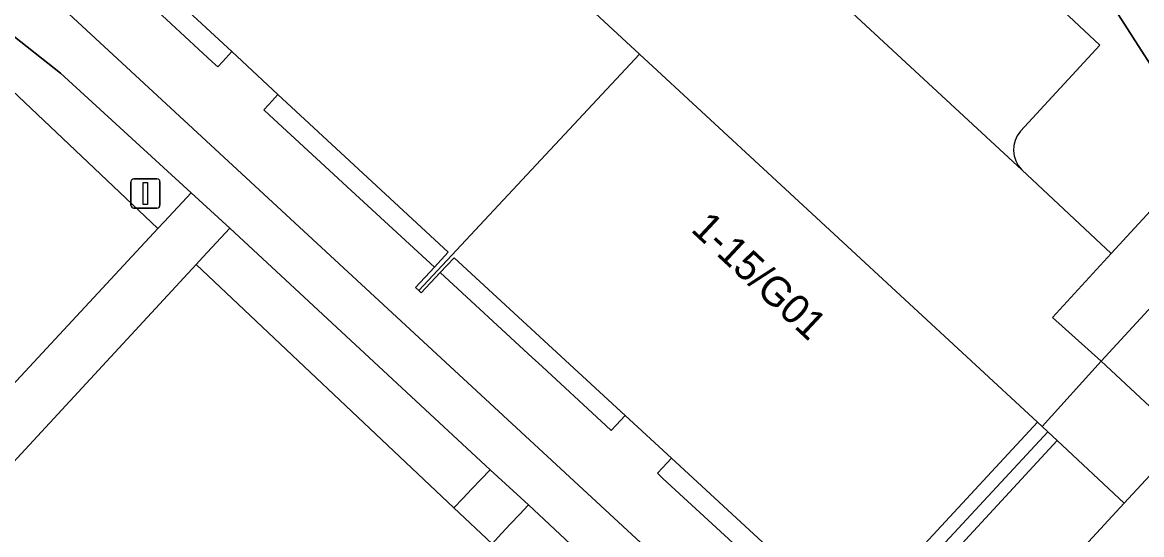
# Model space of a CAD drawing. Extents: x 159039 to 160102, y 381214 to 382524.
# Drawn here: x 159788.78 to 159827.01, y 381905.02 to 381922.52 of the extents above; entities that cross this region are included whole.
import ezdxf

# ---------------------------------------------------------------- set-up
doc = ezdxf.new("R2010")
doc.units = 0
for name, color, linetype in [('IMGEO_Erf', 7, 'Continuous'), ('IMGEO_Groenvoorziening', 7, 'Continuous'), ('IMGEO_Haag', 7, 'Continuous'), ('IMGEO_Lichtmast', 7, 'Continuous'), ('IMGEO_Pand', 7, 'Continuous'), ('IMGEO_Pand_nummerreeks', 7, 'Continuous'), ('IMGEO_Pand_overbouw', 7, 'Continuous'), ('IMGEO_Parkeervlak_open', 7, 'Continuous'), ('IMGEO_Rijbaan_lokaal_open', 7, 'Continuous'), ('IMGEO_Verkeerseiland_groen', 7, 'Continuous'), ('IMGEO_Voetpad_gesloten', 7, 'Continuous'), ('IMGEO_Voetpad_open', 7, 'Continuous')]:
    doc.layers.add(name, color=color, linetype=linetype)

msp = doc.modelspace()

# ---------------------------------------------------------------- linework, layer by layer
at = {"layer": 'IMGEO_Erf'}
for points in [[(159816.857, 381902.178), (159810.945, 381907.631), (159809.366, 381909.088), (159803.521, 381914.479), (159803.047, 381913.973), (159802.402, 381913.284), (159802.314, 381913.364), (159802.209, 381913.46), (159802.849, 381914.155), (159803.322, 381914.668), (159797.508, 381920.054), (159795.926, 381921.519), (159790.023, 381926.987), (159789.55, 381926.475), (159789.043, 381925.925), (159788.934, 381926.021), (159788.813, 381926.129), (159789.436, 381926.832), (159789.077, 381927.157), (159787.852, 381928.261)], [(159742.264, 381890.796), (159784.932, 381924.842), (159788.392, 381924.64), (159815.494, 381899.569), (159823.805, 381908.533), (159823.613, 381908.713), (159823.456, 381908.86), (159816.602, 381901.46)]]:
    msp.add_lwpolyline(points, dxfattribs=at)
at = {"layer": 'IMGEO_Groenvoorziening'}
for points in [[(159805.902, 381934.509), (159808.673, 381937.567), (159825.578, 381921.741), (159822.866, 381918.8)], [(159822.911, 381917.483), (159825.971, 381914.624), (159829.204, 381918.127), (159826.713, 381922.012), (159826.119, 381922.937), (159824.951, 381924.758)], [(159788.414, 381920.207), (159793.407, 381915.476), (159793.624, 381915.709), (159793.93, 381916.039), (159794.237, 381916.368), (159794.543, 381916.698), (159790.078, 381920.788), (159788.296, 381922.201)], [(159775.631, 381901.89), (159776.485, 381902.843), (159781.835, 381908.813), (159784.759, 381906.174), (159793.407, 381915.476), (159788.414, 381920.207)], [(159781.112, 381863.267), (159777.893, 381859.75), (159773.799, 381855.255), (159770.571, 381851.755), (159769.691, 381850.805), (159769.3, 381850.364), (159769.477, 381850.2), (159769.735, 381849.963), (159769.992, 381849.726), (159770.25, 381849.489), (159814.664, 381897.983), (159806.067, 381906.041)], [(159806.067, 381906.041), (159805.76, 381905.711), (159805.454, 381905.382), (159805.147, 381905.053), (159804.824, 381904.706), (159812.515, 381897.753), (159782.051, 381864.695), (159781.098, 381863.653)]]:
    msp.add_lwpolyline(points, dxfattribs=at)
for points in [[(159795.863, 381915.489), (159795.557, 381915.159), (159795.252, 381914.828), (159794.946, 381914.498), (159794.712, 381914.245), (159803.514, 381905.929), (159803.821, 381906.253), (159804.131, 381906.579), (159804.441, 381906.905), (159804.751, 381907.231)], [(159812.515, 381897.753), (159804.824, 381904.706), (159803.514, 381905.929), (159794.712, 381914.245), (159786.088, 381904.915), (159792.714, 381898.78), (159785.064, 381890.144), (159784.922, 381890.269), (159784.13, 381889.367), (159784.263, 381889.24), (159780.463, 381884.95), (159777.538, 381887.619), (159767.969, 381877.352), (159782.051, 381864.695)], [(159815.837, 381899.254), (159824.124, 381908.234), (159823.805, 381908.533), (159815.494, 381899.569)], [(159826.415, 381906.091), (159824.124, 381908.234), (159815.837, 381899.254), (159818.144, 381897.127)]]:
    msp.add_lwpolyline(points, close=True, dxfattribs=at)
msp.add_arc((159823.621, 381918.167), 0.985, 139.9992, 223.9147, dxfattribs=at)
at = {"layer": 'IMGEO_Haag'}
for points in [[(159790.078, 381920.788), (159788.296, 381922.201)], [(159788.414, 381920.207), (159793.407, 381915.476), (159793.624, 381915.709), (159793.93, 381916.039), (159794.237, 381916.368), (159794.543, 381916.698), (159790.078, 381920.788)], [(159781.112, 381863.267), (159777.893, 381859.75), (159773.799, 381855.255), (159770.571, 381851.755), (159769.691, 381850.805), (159769.3, 381850.364), (159769.477, 381850.2), (159769.735, 381849.963), (159769.992, 381849.726), (159770.25, 381849.489), (159814.664, 381897.983), (159806.067, 381906.041)], [(159806.067, 381906.041), (159805.76, 381905.711), (159805.454, 381905.382), (159805.147, 381905.053), (159804.824, 381904.706), (159812.515, 381897.753), (159782.051, 381864.695), (159781.098, 381863.653)]]:
    msp.add_lwpolyline(points, dxfattribs=at)
for points in [[(159795.863, 381915.489), (159795.557, 381915.159), (159795.252, 381914.828), (159794.946, 381914.498), (159794.712, 381914.245), (159803.514, 381905.929), (159803.821, 381906.253), (159804.131, 381906.579), (159804.441, 381906.905), (159804.751, 381907.231)], [(159815.837, 381899.254), (159824.124, 381908.234), (159823.805, 381908.533), (159815.494, 381899.569)]]:
    msp.add_lwpolyline(points, close=True, dxfattribs=at)
at = {"layer": 'IMGEO_Lichtmast'}
for p, q in [((159792.485, 381916.273), (159792.485, 381917.073)), ((159792.485, 381917.073), (159792.485, 381916.273)), ((159792.585, 381917.173), (159793.375, 381917.173)), ((159793.375, 381917.173), (159792.585, 381917.173)), ((159793.475, 381917.073), (159793.475, 381916.273)), ((159793.475, 381916.273), (159793.475, 381917.073)), ((159793.375, 381916.173), (159792.585, 381916.173)), ((159792.585, 381916.173), (159793.375, 381916.173))]:
    msp.add_line(p, q, dxfattribs=at)
msp.add_lwpolyline([(159792.905, 381917.048), (159793.055, 381917.048), (159793.055, 381916.298), (159792.905, 381916.298), (159792.905, 381917.048)], dxfattribs=at)
for centre, start, end in [((159792.585, 381917.073), 90, 180), ((159792.585, 381917.073), 90, 180), ((159793.375, 381917.073), 0, 90), ((159793.375, 381917.073), 360, 90), ((159792.585, 381916.273), 180, 270), ((159792.585, 381916.273), 180, 270), ((159793.375, 381916.273), 270, 0), ((159793.375, 381916.273), 270, 0)]:
    msp.add_arc(centre, 0.1, start, end, dxfattribs=at)
at = {"layer": 'IMGEO_Pand'}
for points in [[(159788.934, 381926.021), (159789.043, 381925.925), (159789.55, 381926.475), (159790.023, 381926.987), (159795.926, 381921.519), (159797.508, 381920.054), (159803.322, 381914.668), (159802.849, 381914.155), (159802.209, 381913.46), (159802.314, 381913.364), (159809.856, 381921.436), (159796.565, 381933.726), (159796.198, 381934.066), (159795.854, 381933.703), (159795.43, 381933.255)], [(159809.856, 381921.436), (159802.314, 381913.364), (159802.402, 381913.284), (159803.047, 381913.973), (159803.521, 381914.479), (159809.366, 381909.088), (159810.945, 381907.631), (159816.857, 381902.178), (159816.382, 381901.664), (159816.497, 381901.558), (159816.602, 381901.46), (159823.456, 381908.86)]]:
    msp.add_lwpolyline(points, close=True, dxfattribs=at)
at = {"layer": 'IMGEO_Pand_overbouw'}
for points in [[(159795.926, 381921.519), (159790.023, 381926.987), (159789.55, 381926.475), (159792.75, 381923.505), (159792.93, 381923.343), (159795.261, 381921.176), (159795.453, 381920.997), (159795.624, 381921.18)], [(159797.508, 381920.054), (159797.198, 381919.717), (159797.028, 381919.534), (159797.223, 381919.354), (159799.555, 381917.197), (159799.725, 381917.041), (159802.849, 381914.155), (159803.322, 381914.668)], [(159809.366, 381909.088), (159803.521, 381914.479), (159803.047, 381913.973), (159806.201, 381911.059), (159806.39, 381910.882), (159808.701, 381908.744), (159808.886, 381908.57), (159809.058, 381908.752)], [(159810.945, 381907.631), (159810.639, 381907.297), (159810.468, 381907.115), (159810.655, 381906.941), (159813.049, 381904.736), (159813.171, 381904.623), (159816.382, 381901.664), (159816.857, 381902.178)]]:
    msp.add_lwpolyline(points, close=True, dxfattribs=at)
at = {"layer": 'IMGEO_Parkeervlak_open'}
for points in [[(159822.866, 381918.8), (159825.578, 381921.741), (159808.673, 381937.567), (159805.902, 381934.509)], [(159804.637, 381934.404), (159822.911, 381917.483)]]:
    msp.add_lwpolyline(points, dxfattribs=at)
msp.add_arc((159823.621, 381918.167), 0.985, 139.9992, 223.9147, dxfattribs=at)
at = {"layer": 'IMGEO_Rijbaan_lokaal_open'}
msp.add_lwpolyline([(159803.56, 381944.324), (159803.033, 381943.737), (159795.815, 381935.798), (159796.893, 381934.808), (159796.54, 381934.431), (159796.198, 381934.066), (159796.565, 381933.726), (159809.856, 381921.436), (159823.456, 381908.86), (159823.613, 381908.713), (159825.622, 381910.948), (159823.958, 381912.431), (159825.971, 381914.624), (159822.911, 381917.483), (159804.637, 381934.404)], dxfattribs=at)
at = {"layer": 'IMGEO_Verkeerseiland_groen'}
msp.add_lwpolyline([(159832.642, 381912.84), (159830.452, 381916.181), (159825.622, 381910.948), (159828.456, 381908.302)], close=True, dxfattribs=at)
at = {"layer": 'IMGEO_Voetpad_gesloten'}
msp.add_lwpolyline([(159788.296, 381922.201), (159790.078, 381920.788), (159794.543, 381916.698), (159795.863, 381915.489), (159804.751, 381907.231), (159806.067, 381906.041), (159814.664, 381897.983), (159816.954, 381895.837), (159818.144, 381897.127), (159815.837, 381899.254), (159815.494, 381899.569), (159788.392, 381924.64)], dxfattribs=at)
at = {"layer": 'IMGEO_Voetpad_open'}
for points in [[(159824.951, 381924.758), (159826.119, 381922.937), (159826.713, 381922.012), (159829.204, 381918.127), (159830.452, 381916.181), (159832.642, 381912.84), (159834.735, 381915.192), (159834.219, 381916.068), (159832.697, 381918.64), (159831.026, 381921.22), (159830.366, 381922.239), (159828.888, 381924.371)], [(159786.088, 381904.915), (159794.712, 381914.245), (159794.946, 381914.498), (159795.252, 381914.828), (159795.557, 381915.159), (159795.863, 381915.489), (159794.543, 381916.698), (159794.237, 381916.368), (159793.93, 381916.039), (159793.624, 381915.709), (159793.407, 381915.476), (159784.759, 381906.174), (159784.438, 381905.828), (159784.131, 381905.499), (159783.825, 381905.169), (159782.038, 381906.777), (159777.561, 381901.879)], [(159835.844, 381912.392), (159834.735, 381915.192), (159832.642, 381912.84), (159828.456, 381908.302), (159826.415, 381906.091), (159818.144, 381897.127), (159816.954, 381895.837), (159772.318, 381847.586), (159770.231, 381845.407), (159761.763, 381836.506), (159760.657, 381835.297), (159738.955, 381811.616), (159716.237, 381786.825), (159714.17, 381784.617), (159705.91, 381775.661), (159704.683, 381774.338), (159660.019, 381725.972), (159657.972, 381723.795), (159649.677, 381714.801), (159648.524, 381713.555), (159603.909, 381665.258)]]:
    msp.add_lwpolyline(points, dxfattribs=at)
for points in [[(159829.204, 381918.127), (159825.971, 381914.624), (159823.958, 381912.431), (159825.622, 381910.948), (159830.452, 381916.181)], [(159828.456, 381908.302), (159825.622, 381910.948), (159823.613, 381908.713), (159823.805, 381908.533), (159824.124, 381908.234), (159826.415, 381906.091)], [(159806.067, 381906.041), (159804.751, 381907.231), (159804.441, 381906.905), (159804.131, 381906.579), (159803.821, 381906.253), (159803.514, 381905.929), (159804.824, 381904.706), (159805.147, 381905.053), (159805.454, 381905.382), (159805.76, 381905.711)]]:
    msp.add_lwpolyline(points, close=True, dxfattribs=at)

# ---------------------------------------------------------------- texts
at = {"layer": 'IMGEO_Pand_nummerreeks'}
msp.add_text('1-15/G01', height=1, rotation=316.9436, dxfattribs=at).set_placement((159811.577, 381915.406))

doc.saveas('drawing.dxf')
